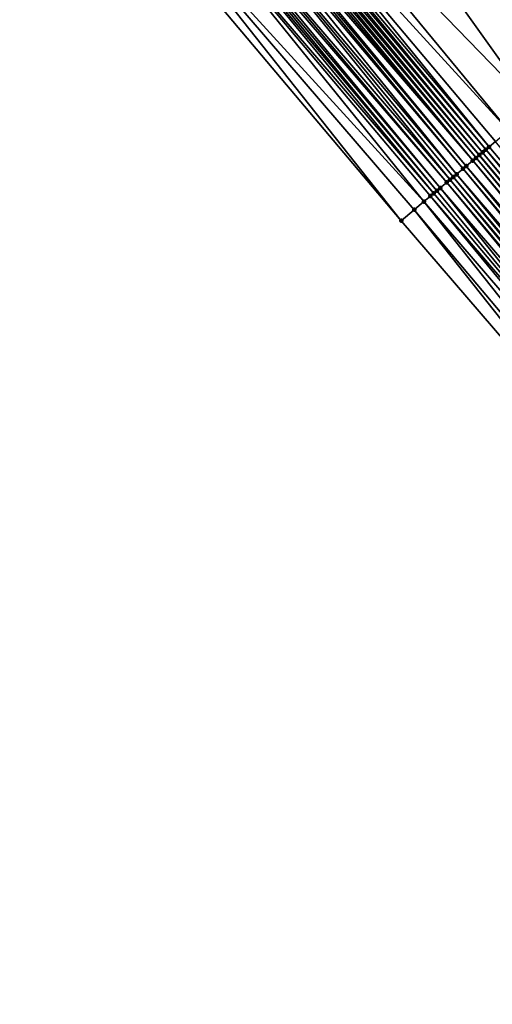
# Model space of a CAD drawing. Header units: feet. Extents: x 2004186 to 2014793, y 836912 to 864902.
# Tile 459 of 656: x 2007846 to 2007868, y 851379 to 851426. Entities that reach past the tile are written whole.
import ezdxf

# ---------------------------------------------------------------- set-up
doc = ezdxf.new("R2010")
doc.units = ezdxf.units.FT
doc.header["$LTSCALE"] = 100
doc.header["$MEASUREMENT"] = 0
for name, color, linetype, lineweight in [('EP_Travel Lane', 5, 'Continuous', 40), ('Road Shots', 4, 'Continuous', 200), ('Road X-Section', 30, 'Continuous', 13)]:
    doc.layers.add(name, color=color, linetype=linetype, lineweight=lineweight)
doc.layers.add('I-77 SB_MM21-27-Surface-Border', color=7, linetype='Continuous')
doc.layers.add('I-77 SB_MM21-27-Surface-TIN', color=7, linetype='Continuous')

msp = doc.modelspace()

# ---------------------------------------------------------------- linework, layer by layer
at = {"layer": 'EP_Travel Lane'}
msp.add_polyline3d([(2007944.582377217, 851327.5398192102, 432.6646370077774), (2007931.693373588, 851342.8324716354, 432.7575893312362), (2007918.804311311, 851358.1251936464, 432.8276804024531), (2007905.915271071, 851373.4178895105, 432.9063615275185), (2007893.026182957, 851388.7106421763, 432.9663860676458), (2007880.13716598, 851404.0033104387, 433.0541352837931), (2007867.248110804, 851419.296024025, 433.1269895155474), (2007854.36051327, 851434.606246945, 433.2021703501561), (2007841.501668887, 851449.9243548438, 433.2782404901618), (2007828.642855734, 851465.2424255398, 433.3669075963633), (2007815.784082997, 851480.56044809, 433.4719377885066), (2007802.925207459, 851495.878593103, 433.5353910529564), (2007790.066345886, 851511.1967214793, 433.6044843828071), (2007777.207489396, 851526.5148438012, 433.675666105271), (2007764.348645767, 851541.832950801, 433.7520069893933), (2007751.491628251, 851557.1347434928, 433.8221837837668), (2007738.599280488, 851572.4246686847, 433.8977102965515)], dxfattribs=at)
at = {"layer": 'I-77 SB_MM21-27-Surface-Border', "color": 3, "linetype": 'ByBlock', "lineweight": -2}
msp.add_polyline3d([(2007943.161217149, 851326.3435795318, 432.5948221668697), (2007928.902533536, 851340.4834130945, 432.6035310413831), (2007916.479969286, 851356.168777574, 432.7013596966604), (2007902.986319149, 851370.9526016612, 432.740860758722), (2007889.798714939, 851385.9939833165, 432.8053747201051), (2007876.611148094, 851401.0353205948, 432.8844560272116), (2007863.576594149, 851416.20544861, 432.9721088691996), (2007850.688726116, 851431.5217712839, 433.0394156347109), (2007837.669385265, 851446.7051137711, 433.096581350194), (2007824.803240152, 851462.0170295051, 433.1840733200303), (2007812.243435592, 851477.5861523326, 433.3117517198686), (2007799.224164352, 851492.7694119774, 433.39704187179), (2007786.664291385, 851508.3386162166, 433.4970630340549), (2007774.257467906, 851524.0365677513, 433.5683764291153), (2007761.391244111, 851539.3485771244, 433.6240613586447), (2007748.533134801, 851554.6438191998, 433.6980533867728), (2007735.956018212, 851570.1990990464, 433.7983532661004)], dxfattribs=at)
at = {"layer": 'I-77 SB_MM21-27-Surface-TIN', "color": 128, "linetype": 'ByBlock', "lineweight": -2}
for points in [[(2007861.714264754, 851440.7844652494, 433.3852227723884), (2007860.642354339, 851439.8839053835, 433.3584564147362), (2007874.133826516, 851425.0927905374, 433.3074887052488)], [(2007861.714264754, 851440.7844652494, 433.3852227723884), (2007874.592828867, 851425.4792059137, 433.3190473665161), (2007875.051840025, 851425.8656108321, 433.3340404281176)], [(2007861.714264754, 851440.7844652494, 433.3852227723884), (2007874.133826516, 851425.0927905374, 433.3074887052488), (2007874.592828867, 851425.4792059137, 433.3190473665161)], [(2007860.642354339, 851439.8839053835, 433.3584564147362), (2007859.570451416, 851438.9833366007, 433.3347193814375), (2007873.062818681, 851424.1911574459, 433.2796034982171)], [(2007860.642354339, 851439.8839053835, 433.3584564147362), (2007873.062818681, 851424.1911574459, 433.2796034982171), (2007874.133826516, 851425.0927905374, 433.3074887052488)], [(2007859.570451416, 851438.9833366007, 433.3347193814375), (2007858.192275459, 851437.8254803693, 433.2981132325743), (2007872.297824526, 851423.5471202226, 433.264147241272)], [(2007859.570451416, 851438.9833366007, 433.3347193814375), (2007872.756822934, 851423.9335402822, 433.2741678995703), (2007873.062818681, 851424.1911574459, 433.2796034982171)], [(2007859.570451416, 851438.9833366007, 433.3347193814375), (2007872.297824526, 851423.5471202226, 433.264147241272), (2007872.756822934, 851423.9335402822, 433.2741678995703)], [(2007858.192275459, 851437.8254803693, 433.2981132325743), (2007855.895357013, 851435.8956706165, 433.2538740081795), (2007869.849816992, 851421.4862322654, 433.2044552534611)], [(2007858.192275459, 851437.8254803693, 433.2981132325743), (2007869.849816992, 851421.4862322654, 433.2044552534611), (2007872.297824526, 851423.5471202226, 433.264147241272)], [(2007855.895357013, 851435.8956706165, 433.2538740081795), (2007855.129714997, 851435.2524037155, 433.2381028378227), (2007868.625826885, 851420.4557720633, 433.1799369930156)], [(2007855.895357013, 851435.8956706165, 433.2538740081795), (2007868.625826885, 851420.4557720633, 433.1799369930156), (2007869.849816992, 851421.4862322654, 433.2044552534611)], [(2007854.67032146, 851434.8664534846, 433.2252736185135), (2007854.517184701, 851434.7378100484, 433.2187411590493), (2007867.401800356, 851419.4253551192, 433.1412129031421)], [(2007854.823446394, 851434.9951109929, 433.2270254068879), (2007854.67032146, 851434.8664534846, 433.2252736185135), (2007867.554807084, 851419.554153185, 433.1473841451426)], [(2007854.67032146, 851434.8664534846, 433.2252736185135), (2007867.401800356, 851419.4253551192, 433.1412129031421), (2007867.554807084, 851419.554153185, 433.1473841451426)], [(2007855.129714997, 851435.2524037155, 433.2381028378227), (2007854.823446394, 851434.9951109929, 433.2270254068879), (2007867.707808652, 851419.6829573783, 433.1515431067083)], [(2007854.823446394, 851434.9951109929, 433.2270254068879), (2007867.554807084, 851419.554153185, 433.1473841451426), (2007867.707808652, 851419.6829573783, 433.1515431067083)], [(2007855.129714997, 851435.2524037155, 433.2381028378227), (2007868.013823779, 851419.9405515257, 433.1645373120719), (2007868.625826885, 851420.4557720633, 433.1799369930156)], [(2007855.129714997, 851435.2524037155, 433.2381028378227), (2007867.707808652, 851419.6829573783, 433.1515431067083), (2007868.013823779, 851419.9405515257, 433.1645373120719)], [(2007854.21085669, 851434.4805880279, 433.183644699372), (2007854.057734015, 851434.3519278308, 433.1828062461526), (2007866.942725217, 851419.0390261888, 433.101265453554)], [(2007854.21085669, 851434.4805880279, 433.183644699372), (2007867.095734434, 851419.1678212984, 433.1084075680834), (2007854.36051327, 851434.606246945, 433.2021703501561)], [(2007854.21085669, 851434.4805880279, 433.183644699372), (2007866.942725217, 851419.0390261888, 433.101265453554), (2007867.095734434, 851419.1678212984, 433.1084075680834)], [(2007854.364024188, 851434.6091948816, 433.2026049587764), (2007854.36051327, 851434.606246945, 433.2021703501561), (2007867.248110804, 851419.296024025, 433.1269895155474)], [(2007867.095734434, 851419.1678212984, 433.1084075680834), (2007867.248110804, 851419.296024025, 433.1269895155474), (2007854.36051327, 851434.606246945, 433.2021703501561)], [(2007854.517184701, 851434.7378100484, 433.2187411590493), (2007854.364024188, 851434.6091948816, 433.2026049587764), (2007867.248773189, 851419.2965813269, 433.1270702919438)], [(2007854.364024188, 851434.6091948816, 433.2026049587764), (2007867.248110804, 851419.296024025, 433.1269895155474), (2007867.248773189, 851419.2965813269, 433.1270702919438)], [(2007854.517184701, 851434.7378100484, 433.2187411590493), (2007867.248773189, 851419.2965813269, 433.1270702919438), (2007867.401800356, 851419.4253551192, 433.1412129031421)], [(2007853.598384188, 851433.9659255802, 433.1876492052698), (2007853.292078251, 851433.70867729, 433.1614771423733), (2007866.177724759, 851418.3949964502, 433.0833512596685)], [(2007853.751516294, 851434.0945745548, 433.1923001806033), (2007853.598384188, 851433.9659255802, 433.1876492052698), (2007866.483767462, 851418.6525578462, 433.1071009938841)], [(2007853.598384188, 851433.9659255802, 433.1876492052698), (2007866.177724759, 851418.3949964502, 433.0833512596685), (2007866.483767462, 851418.6525578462, 433.1071009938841)], [(2007853.90462854, 851434.223247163, 433.1889222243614), (2007853.751516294, 851434.0945745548, 433.1923001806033), (2007866.636771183, 851418.7813594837, 433.1120993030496)], [(2007853.751516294, 851434.0945745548, 433.1923001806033), (2007866.483767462, 851418.6525578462, 433.1071009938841), (2007866.636771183, 851418.7813594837, 433.1120993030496)], [(2007854.057734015, 851434.3519278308, 433.1828062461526), (2007853.90462854, 851434.223247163, 433.1889222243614), (2007866.942725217, 851419.0390261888, 433.101265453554)], [(2007853.90462854, 851434.223247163, 433.1889222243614), (2007866.636771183, 851418.7813594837, 433.1120993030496), (2007866.942725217, 851419.0390261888, 433.101265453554)], [(2007853.292078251, 851433.70867729, 433.1614771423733), (2007852.832635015, 851433.3227862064, 433.1285542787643), (2007865.871701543, 851418.1374119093, 433.0672023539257)], [(2007853.292078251, 851433.70867729, 433.1614771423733), (2007866.024709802, 851418.2662081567, 433.0739707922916), (2007866.177724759, 851418.3949964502, 433.0833512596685)], [(2007853.292078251, 851433.70867729, 433.1614771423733), (2007865.871701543, 851418.1374119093, 433.0672023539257), (2007866.024709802, 851418.2662081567, 433.0739707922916)], [(2007852.52637064, 851433.0654884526, 433.1191860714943), (2007852.373249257, 851432.9368267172, 433.1188702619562), (2007865.259710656, 851417.62217686, 433.0565682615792)], [(2007852.679496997, 851433.194144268, 433.1215129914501), (2007852.52637064, 851433.0654884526, 433.1191860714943), (2007865.412710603, 851417.7509829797, 433.0600946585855)], [(2007852.52637064, 851433.0654884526, 433.1191860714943), (2007865.259710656, 851417.62217686, 433.0565682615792), (2007865.412710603, 851417.7509829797, 433.0600946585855)], [(2007852.832635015, 851433.3227862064, 433.1285542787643), (2007852.679496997, 851433.194144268, 433.1215129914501), (2007865.718701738, 851418.0086056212, 433.0637312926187)], [(2007852.679496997, 851433.194144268, 433.1215129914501), (2007865.412710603, 851417.7509829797, 433.0600946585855), (2007865.718701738, 851418.0086056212, 433.0637312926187)], [(2007852.832635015, 851433.3227862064, 433.1285542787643), (2007865.718701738, 851418.0086056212, 433.0637312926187), (2007865.871701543, 851418.1374119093, 433.0672023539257)], [(2007852.066967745, 851432.6795493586, 433.1025733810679), (2007851.148128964, 851431.9077104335, 433.0560095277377), (2007864.647670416, 851417.1070004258, 433.0266850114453)], [(2007852.373249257, 851432.9368267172, 433.1188702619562), (2007852.066967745, 851432.6795493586, 433.1025733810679), (2007865.106700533, 851417.4933828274, 433.0490725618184)], [(2007852.066967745, 851432.6795493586, 433.1025733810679), (2007864.953684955, 851417.3645952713, 433.0394499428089), (2007865.106700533, 851417.4933828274, 433.0490725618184)], [(2007852.066967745, 851432.6795493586, 433.1025733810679), (2007864.647670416, 851417.1070004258, 433.0266850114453), (2007864.953684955, 851417.3645952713, 433.0394499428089)], [(2007852.373249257, 851432.9368267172, 433.1188702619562), (2007865.106700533, 851417.4933828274, 433.0490725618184), (2007865.259710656, 851417.62217686, 433.0565682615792)], [(2007851.148128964, 851431.9077104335, 433.0560095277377), (2007850.688726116, 851431.5217712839, 433.0394156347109), (2007863.576594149, 851416.20544861, 432.9721088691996)], [(2007851.148128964, 851431.9077104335, 433.0560095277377), (2007864.188633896, 851416.72062563, 433.0017997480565), (2007864.647670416, 851417.1070004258, 433.0266850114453)], [(2007851.148128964, 851431.9077104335, 433.0560095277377), (2007863.576594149, 851416.20544861, 432.9721088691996), (2007864.188633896, 851416.72062563, 433.0017997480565)], [(2007867.554807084, 851419.554153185, 433.1473841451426), (2007867.401800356, 851419.4253551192, 433.1412129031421), (2007880.283399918, 851404.1263668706, 433.0678028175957)], [(2007867.707808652, 851419.6829573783, 433.1515431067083), (2007867.554807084, 851419.554153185, 433.1473841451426), (2007880.589409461, 851404.3839676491, 433.0786191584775)], [(2007867.554807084, 851419.554153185, 433.1473841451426), (2007880.283399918, 851404.1263668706, 433.0678028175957), (2007880.589409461, 851404.3839676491, 433.0786191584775)], [(2007868.013823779, 851419.9405515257, 433.1645373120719), (2007867.707808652, 851419.6829573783, 433.1515431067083), (2007880.589409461, 851404.3839676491, 433.0786191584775)], [(2007867.095734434, 851419.1678212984, 433.1084075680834), (2007866.942725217, 851419.0390261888, 433.101265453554), (2007879.824325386, 851403.7400372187, 433.0280925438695)], [(2007867.095734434, 851419.1678212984, 433.1084075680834), (2007879.9773385, 851403.8688277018, 433.0367539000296), (2007867.248110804, 851419.296024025, 433.1269895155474)], [(2007867.095734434, 851419.1678212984, 433.1084075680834), (2007879.824325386, 851403.7400372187, 433.0280925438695), (2007879.9773385, 851403.8688277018, 433.0367539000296)], [(2007867.248773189, 851419.2965813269, 433.1270702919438), (2007867.248110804, 851419.296024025, 433.1269895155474), (2007880.13716598, 851404.0033104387, 433.0541352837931)], [(2007880.130372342, 851403.9975935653, 433.0535003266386), (2007880.13716598, 851404.0033104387, 433.0541352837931), (2007867.248110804, 851419.296024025, 433.1269895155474)], [(2007880.130372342, 851403.9975935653, 433.0535003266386), (2007867.248110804, 851419.296024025, 433.1269895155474), (2007879.9773385, 851403.8688277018, 433.0367539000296)], [(2007867.401800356, 851419.4253551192, 433.1412129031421), (2007867.248773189, 851419.2965813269, 433.1270702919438), (2007880.13716598, 851404.0033104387, 433.0541352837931)], [(2007867.401800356, 851419.4253551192, 433.1412129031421), (2007880.13716598, 851404.0033104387, 433.0541352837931), (2007880.283399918, 851404.1263668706, 433.0678028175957)], [(2007866.483767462, 851418.6525578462, 433.1071009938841), (2007866.177724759, 851418.3949964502, 433.0833512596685), (2007879.212332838, 851403.2248041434, 433.0168104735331)], [(2007866.636771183, 851418.7813594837, 433.1120993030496), (2007866.483767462, 851418.6525578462, 433.1071009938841), (2007879.365352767, 851403.3535865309, 433.0281304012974)], [(2007866.483767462, 851418.6525578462, 433.1071009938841), (2007879.212332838, 851403.2248041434, 433.0168104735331), (2007879.365352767, 851403.3535865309, 433.0281304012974)], [(2007866.942725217, 851419.0390261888, 433.101265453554), (2007866.636771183, 851418.7813594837, 433.1120993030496), (2007879.671342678, 851403.6112106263, 433.0312894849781)], [(2007866.636771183, 851418.7813594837, 433.1120993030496), (2007879.518353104, 851403.4823921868, 433.0318090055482), (2007879.671342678, 851403.6112106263, 433.0312894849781)], [(2007866.636771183, 851418.7813594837, 433.1120993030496), (2007879.365352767, 851403.3535865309, 433.0281304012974), (2007879.518353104, 851403.4823921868, 433.0318090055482)], [(2007866.942725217, 851419.0390261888, 433.101265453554), (2007879.671342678, 851403.6112106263, 433.0312894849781), (2007879.824325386, 851403.7400372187, 433.0280925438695)], [(2007866.024709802, 851418.2662081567, 433.0739707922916), (2007865.871701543, 851418.1374119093, 433.0672023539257), (2007878.75326333, 851402.838468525, 432.9790596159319)], [(2007866.177724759, 851418.3949964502, 433.0833512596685), (2007866.024709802, 851418.2662081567, 433.0739707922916), (2007878.906281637, 851402.9672528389, 432.9897469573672)], [(2007866.024709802, 851418.2662081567, 433.0739707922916), (2007878.75326333, 851402.838468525, 432.9790596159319), (2007878.906281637, 851402.9672528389, 432.9897469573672)], [(2007866.177724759, 851418.3949964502, 433.0833512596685), (2007878.906281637, 851402.9672528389, 432.9897469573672), (2007879.212332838, 851403.2248041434, 433.0168104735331)], [(2007865.412710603, 851417.7509829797, 433.0600946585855), (2007865.259710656, 851417.62217686, 433.0565682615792), (2007877.988244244, 851402.1944609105, 432.9538802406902)], [(2007865.718701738, 851418.0086056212, 433.0637312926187), (2007865.412710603, 851417.7509829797, 433.0600946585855), (2007878.447244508, 851402.5808787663, 432.9646244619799)], [(2007865.412710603, 851417.7509829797, 433.0600946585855), (2007877.988244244, 851402.1944609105, 432.9538802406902), (2007878.447244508, 851402.5808787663, 432.9646244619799)], [(2007865.871701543, 851418.1374119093, 433.0672023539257), (2007865.718701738, 851418.0086056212, 433.0637312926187), (2007878.600250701, 851402.7096774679, 432.9705867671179)], [(2007865.718701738, 851418.0086056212, 433.0637312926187), (2007878.447244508, 851402.5808787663, 432.9646244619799), (2007878.600250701, 851402.7096774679, 432.9705867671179)], [(2007865.871701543, 851418.1374119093, 433.0672023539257), (2007878.600250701, 851402.7096774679, 432.9705867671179), (2007878.75326333, 851402.838468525, 432.9790596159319)], [(2007864.953684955, 851417.3645952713, 433.0394499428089), (2007864.647670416, 851417.1070004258, 433.0266850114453), (2007877.682216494, 851401.9368817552, 432.9359628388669)], [(2007865.106700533, 851417.4933828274, 433.0490725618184), (2007864.953684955, 851417.3645952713, 433.0394499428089), (2007877.988244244, 851402.1944609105, 432.9538802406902)], [(2007864.953684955, 851417.3645952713, 433.0394499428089), (2007877.682216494, 851401.9368817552, 432.9359628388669), (2007877.988244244, 851402.1944609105, 432.9538802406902)], [(2007865.259710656, 851417.62217686, 433.0565682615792), (2007865.106700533, 851417.4933828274, 433.0490725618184), (2007877.988244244, 851402.1944609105, 432.9538802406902)], [(2007864.647670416, 851417.1070004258, 433.0266850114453), (2007864.188633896, 851416.72062563, 433.0017997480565), (2007877.070168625, 851401.4217143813, 432.9031045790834)], [(2007864.647670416, 851417.1070004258, 433.0266850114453), (2007877.070168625, 851401.4217143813, 432.9031045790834), (2007877.682216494, 851401.9368817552, 432.9359628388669)], [(2007864.188633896, 851416.72062563, 433.0017997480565), (2007863.576594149, 851416.20544861, 432.9721088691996), (2007876.611148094, 851401.0353205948, 432.8844560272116)], [(2007864.188633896, 851416.72062563, 433.0017997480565), (2007876.611148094, 851401.0353205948, 432.8844560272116), (2007877.070168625, 851401.4217143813, 432.9031045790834)]]:
    msp.add_3dface(points, dxfattribs=at)
at = {"layer": 'Road Shots', "lineweight": 100}
for p in [(2007867.554807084, 851419.554153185, 433.1473841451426), (2007867.707808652, 851419.6829573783, 433.1515431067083), (2007867.095734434, 851419.1678212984, 433.1084075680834), (2007867.248773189, 851419.2965813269, 433.1270702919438), (2007867.401800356, 851419.4253551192, 433.1412129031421), (2007866.483767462, 851418.6525578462, 433.1071009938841), (2007866.636771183, 851418.7813594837, 433.1120993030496), (2007866.942725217, 851419.0390261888, 433.101265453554), (2007866.024709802, 851418.2662081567, 433.0739707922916), (2007866.177724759, 851418.3949964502, 433.0833512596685), (2007865.412710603, 851417.7509829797, 433.0600946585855), (2007865.718701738, 851418.0086056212, 433.0637312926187), (2007865.871701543, 851418.1374119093, 433.0672023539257), (2007864.953684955, 851417.3645952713, 433.0394499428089), (2007865.106700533, 851417.4933828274, 433.0490725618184), (2007865.259710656, 851417.62217686, 433.0565682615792), (2007864.647670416, 851417.1070004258, 433.0266850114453), (2007864.188633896, 851416.72062563, 433.0017997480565), (2007863.576594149, 851416.20544861, 432.9721088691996)]:
    msp.add_point(p, dxfattribs=at)
at = {"layer": 'Road X-Section', "extrusion": (-0.6440791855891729, 0.7649484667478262, 0.0039806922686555), "elevation": -641931.8927360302, "flags": 128}
msp.add_lwpolyline([(-2084308.134503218, 2988.329107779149), (-2084308.934503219, 2988.358798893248), (-2084309.534503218, 2988.383684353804), (-2084309.934503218, 2988.396449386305), (-2084310.134503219, 2988.406072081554), (-2084310.334503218, 2988.413567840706), (-2084310.534503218, 2988.41709426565), (-2084310.934503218, 2988.420730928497), (-2084311.134503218, 2988.424202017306), (-2084311.334503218, 2988.430970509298), (-2084311.534503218, 2988.440351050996), (-2084311.934503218, 2988.464100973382), (-2084312.134503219, 2988.469099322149), (-2084312.534503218, 2988.458265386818), (-2084312.734503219, 2988.465407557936), (-2084312.934503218, 2988.484070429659), (-2084313.134503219, 2988.498213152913), (-2084313.334503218, 2988.504384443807), (-2084313.534503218, 2988.508543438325), (-2084313.934503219, 2988.521537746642), (-2084314.734503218, 2988.536937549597), (-2084316.334503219, 2988.561456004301), (-2084319.534503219, 2988.621148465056), (-2084320.134503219, 2988.631169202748), (-2084320.534503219, 2988.636604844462), (-2084321.934503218, 2988.664490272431), (-2084322.534503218, 2988.676049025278), (-2084323.134503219, 2988.69104220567), (-2084323.934503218, 2988.705057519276), (-2084324.334503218, 2988.71078650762), (-2084324.734503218, 2988.711089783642), (-2084325.134503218, 2988.70711343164), (-2084325.534503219, 2988.706809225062), (-2084326.334503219, 2988.699142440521), (-2084328.334503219, 2988.665742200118), (-2084328.934503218, 2988.657879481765), (-2084330.934503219, 2988.643667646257), (-2084331.734503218, 2988.638801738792), (-2084332.134503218, 2988.634449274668), (-2084332.734503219, 2988.630802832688), (-2084334.334503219, 2988.611715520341), (-2084335.734503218, 2988.591105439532), (-2084336.334503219, 2988.578377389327), (-2084336.534503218, 2988.576036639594), (-2084336.734503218, 2988.571234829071), (-2084337.134503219, 2988.552781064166), (-2084337.534503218, 2988.556290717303), (-2084337.734503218, 2988.545448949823), (-2084337.934503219, 2988.529388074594), (-2084338.734503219, 2988.476841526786), (-2084338.934503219, 2988.463071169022), (-2084339.134503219, 2988.460722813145), (-2084339.334503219, 2988.454943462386), (-2084339.734503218, 2988.429700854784), (-2084340.734503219, 2988.360559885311)], dxfattribs=at)

doc.saveas('drawing.dxf')
